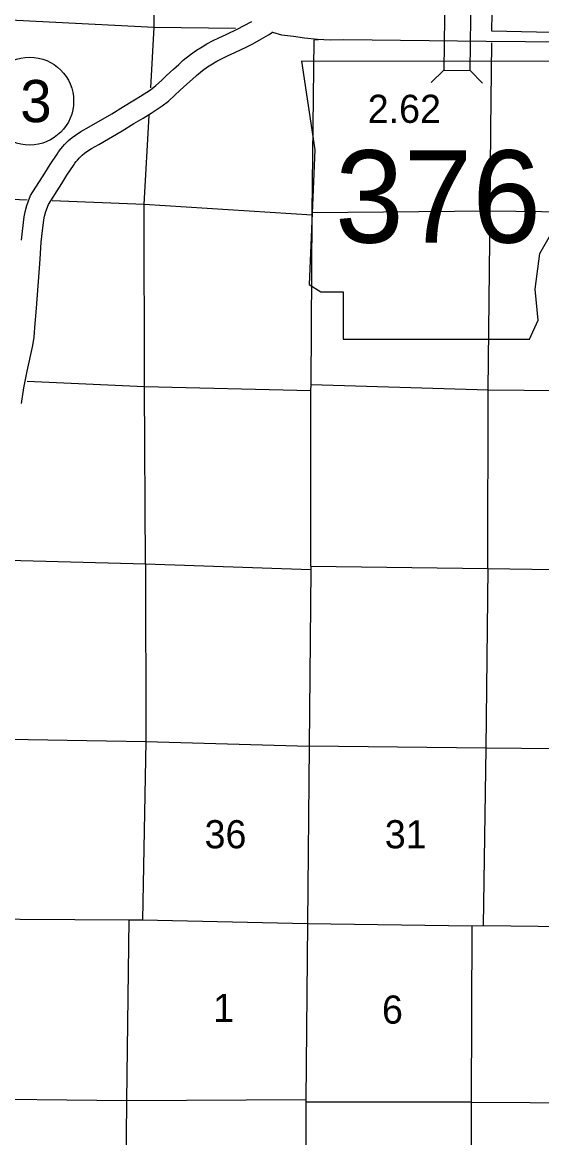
# Model space of a CAD drawing. Extents: x 369523 to 838377, y 495025 to 936819.
# Drawn here: x 630067 to 645663, y 532639 to 566136 of the extents above; entities that cross this region are included whole.
import ezdxf

# ---------------------------------------------------------------- set-up
doc = ezdxf.new("R2010")
doc.units = 0
for name, color, linetype in [('22', 7, 'Continuous'), ('DSN_DRFT_Common-Line', 7, 'Continuous'), ('DSN_DRFT_Junk-No-Plot', 7, 'Continuous'), ('Level 1', 7, 'Continuous'), ('Level 11', 7, 'Continuous'), ('Level 15', 7, 'Continuous'), ('Level 2', 7, 'Continuous'), ('Level 21', 7, 'Continuous'), ('Level 22', 7, 'Continuous')]:
    doc.layers.add(name, color=color, linetype=linetype)

msp = doc.modelspace()

# ---------------------------------------------------------------- linework, layer by layer
at = {"layer": '22'}
msp.add_lwpolyline([(638454, 564965), (638853, 562301), (638676, 558259), (639031, 558037), (639697, 558037), (639697, 556616), (645293, 556616), (645559, 557193), (645470, 558126), (645603, 559192), (646092, 560036), (646403, 560657), (646847, 561324), (647113, 562034), (647335, 562611), (647735, 563100), (647824, 563411), (647646, 563633), (646270, 563633), (646580, 564255), (646625, 564654), (646441, 564961)], close=True, dxfattribs=at)
at = {"layer": 'DSN_DRFT_Common-Line'}
msp.add_circle((630289, 563770), 1320, dxfattribs=at)
at = {"layer": 'Level 1'}
msp.add_lwpolyline([(637563, 565843), (637576, 565840), (637850, 565763), (638213, 565717), (638538, 565671), (638928, 565626), (639316, 565614), (639716, 565624), (643999, 565572), (647542, 565536)], dxfattribs=at)
at = {"layer": 'Level 11'}
for points in [[(630040, 559591), (630071, 559867), (630122, 560290), (630150, 560446), (630200, 560635), (630315, 560935), (630742, 561608), (630902, 561869), (631110, 562176), (631155, 562244), (631223, 562338), (631284, 562402), (631337, 562464), (631396, 562526), (631459, 562588), (631563, 562676), (631665, 562748), (631827, 562858), (632072, 562993), (632756, 563388), (633107, 563609), (633389, 563777), (633619, 563913), (633913, 564111), (634072, 564234), (634244, 564386), (634397, 564534), (634606, 564724), (634768, 564872), (634902, 564996), (635113, 565165), (635296, 565296), (635464, 565401), (635609, 565490), (635800, 565590), (635973, 565670), (636193, 565772), (636541, 565941), (636711, 566025), (636957, 566158)], [(630042, 554691), (630114, 555163), (630217, 555655), (630383, 556427), (630421, 556682), (630440, 556974), (630494, 557551), (630602, 559022), (630638, 559537), (630667, 559798), (630715, 560200), (630736, 560315), (630772, 560451), (630854, 560665), (631251, 561290), (631407, 561544), (631607, 561840), (631648, 561901), (631687, 561955), (631729, 562000), (631783, 562062), (631823, 562105), (631863, 562144), (631930, 562201), (632006, 562254), (632142, 562346), (632367, 562471), (633065, 562874), (633421, 563098), (633695, 563261), (633939, 563405), (634264, 563624), (634455, 563771), (634651, 563945), (634807, 564096), (635011, 564281), (635174, 564431), (635294, 564541), (635476, 564687), (635630, 564798), (635780, 564891), (635905, 564968), (636064, 565051), (636225, 565125), (636450, 565230), (636806, 565402), (636987, 565492), (637253, 565635), (637456, 565756), (637566, 565834)]]:
    msp.add_lwpolyline(points, dxfattribs=at)
at = {"layer": 'Level 15'}
for points in [[(638733, 549802), (638734, 555071), (638739, 555259), (638775, 560352), (638775, 560428), (638836, 565612)], [(638733, 549802), (638727, 549694), (638683, 544393), (638635, 539067), (638581, 533778), (638582, 533703), (638588, 528530), (638592, 528456), (638512, 523248), (638496, 523156), (638474, 517945), (638470, 517867), (638454, 512581), (638459, 512547), (638430, 506821)], [(607122, 539547), (611993, 539458), (612444, 539453), (617299, 539374), (617701, 539366), (622612, 539310), (623005, 539304), (627956, 539199), (628364, 539208), (633277, 539183), (633678, 539178), (638635, 539067), (643567, 539006), (643906, 539013)], [(643906, 539013), (648867, 538949), (649285, 538942), (654200, 538886), (654558, 538895), (659807, 538743), (660001, 538742), (660962, 538711)]]:
    msp.add_lwpolyline(points, dxfattribs=at)
at = {"layer": 'Level 2'}
msp.add_lwpolyline([(649517, 565751), (644165, 565871), (644256, 570745)], dxfattribs=at)
at = {"layer": 'Level 21'}
for p, q in [((642726, 564699), (642348, 564330)), ((643518, 564689), (643887, 564312))]:
    msp.add_line(p, q, dxfattribs=at)
msp.add_lwpolyline([(642755, 567075), (642726, 564699), (643518, 564689), (643547, 567065)], close=True, dxfattribs=at)
at = {"layer": 'Level 22'}
for points in [[(633925, 564172), (634031, 565992), (634016, 567187)], [(617882, 566348), (623296, 566251), (628697, 566257), (634031, 565992), (636471, 565960)], [(638836, 565612), (638966, 565619)], [(644136, 562926), (644161, 565515)], [(633769, 549858), (633739, 555189), (633723, 560673), (633877, 563334)], [(644041, 549729), (644053, 555101), (644112, 560472), (644136, 562926)], [(607275, 560839), (612583, 561109), (617991, 560984), (623350, 560765), (628623, 560871), (630210, 560809)], [(630963, 560780), (633723, 560673), (638775, 560352)], [(638775, 560428), (644112, 560472)], [(644112, 560472), (649501, 560401), (654673, 560197)], [(638734, 555071), (633739, 555189), (630217, 555346)], [(638739, 555259), (644053, 555101)], [(644053, 555101), (649485, 555050), (654666, 554986)], [(638727, 549694), (633769, 549858), (628509, 550007), (626024, 550067)], [(633769, 549858), (633774, 544542), (633678, 539178)], [(638733, 549802), (644041, 549729)], [(644041, 549729), (643981, 544339), (643906, 539013)], [(644041, 549729), (649342, 549649), (654638, 549652), (658441, 549508)], [(616856, 544800), (617824, 544783), (623143, 544689), (628463, 544630), (633774, 544542), (638683, 544393)], [(643981, 544339), (638683, 544393)], [(658581, 544077), (654659, 544107), (649323, 544285), (643981, 544339)], [(633091, 512216), (633080, 517596), (633068, 523058), (633153, 528408), (633207, 533747), (633277, 539183)], [(643567, 539006), (643545, 533704), (643535, 528273), (643626, 522949), (643528, 517549), (643621, 512169), (643679, 506762)], [(638581, 533778), (633207, 533747), (627798, 533807), (622606, 533833), (617280, 533772), (611916, 533786), (606590, 533853)], [(643545, 533704), (638582, 533703)], [(643545, 533704), (648853, 533679), (654182, 533599), (659778, 533559), (660575, 533554)]]:
    msp.add_lwpolyline(points, dxfattribs=at)

# ---------------------------------------------------------------- texts
at = {"layer": '22'}
msp.add_text('376', height=2772, dxfattribs=at).set_placement((639457, 559519))
at = {"layer": 'DSN_DRFT_Common-Line'}
msp.add_text('3', height=1267, dxfattribs=at).set_placement((630005, 563137))
at = {"layer": 'DSN_DRFT_Junk-No-Plot'}
msp.add_text('2.62', height=844.8, dxfattribs=at).set_placement((640439, 563115))
at = {"layer": 'Level 22'}
for s, height, p in [('36', 844.8, (635540, 541330)), ('31', 844.8, (640952, 541330)), ('1', 845, (635797, 536114)), ('6', 845, (640867, 536064))]:
    msp.add_text(s, height=height, dxfattribs=at).set_placement(p)

doc.saveas('drawing.dxf')
